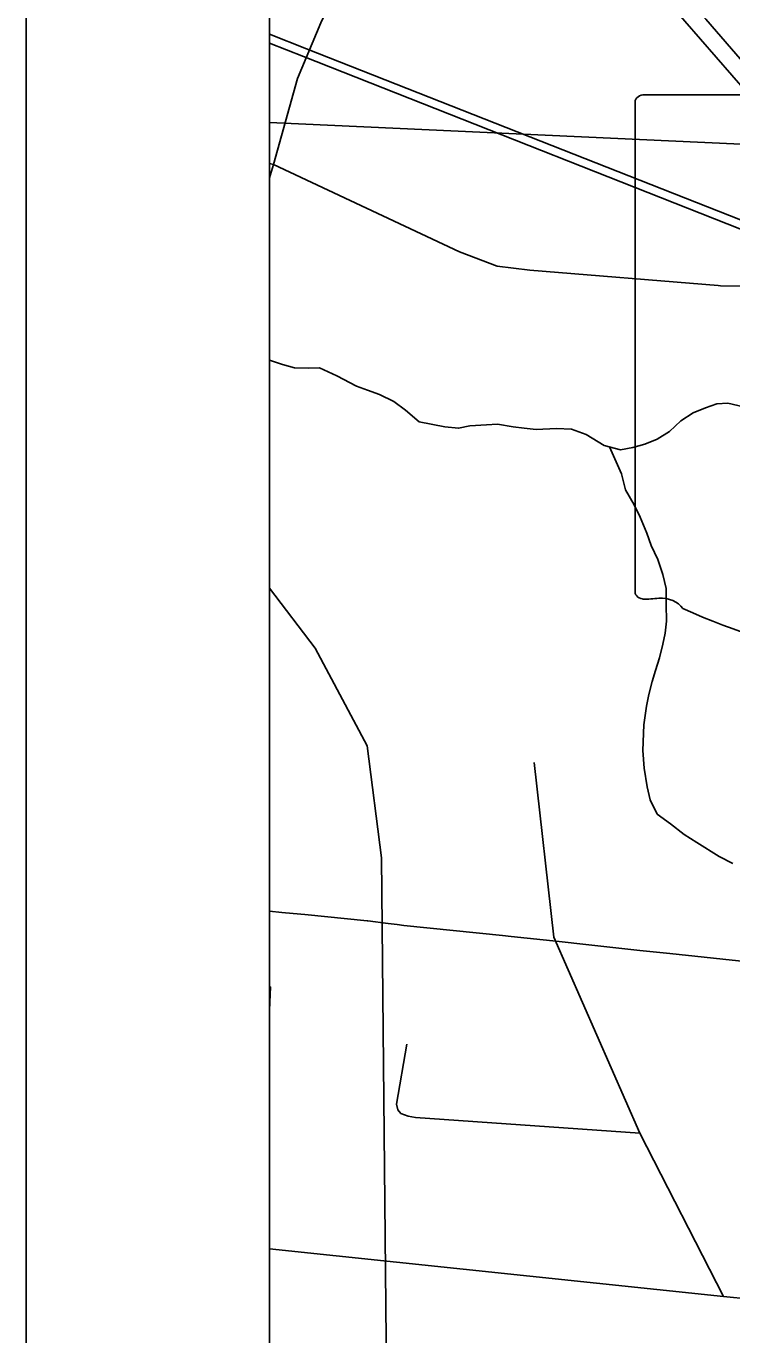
# Model space of a CAD drawing. Extents: x 0 to 34, y -3.9 to 26.2.
# Drawn here: x 2 to 2.29, y 14.874 to 15.411 of the extents above; entities that cross this region are included whole.
import ezdxf

# ---------------------------------------------------------------- set-up
doc = ezdxf.new("R2010")
doc.units = 0
for name, color, linetype in [('GM_X_City_Street', 7, 'Continuous'), ('GM_X_County_Road', 7, 'Continuous'), ('GM_X_Interchange_Ramps', 7, 'Continuous'), ('GM_X_Interstate_Route', 7, 'Continuous'), ('GM_X_Minor_River', 7, 'Continuous'), ('GM_X_Rail_Line', 7, 'Continuous'), ('GM_X_State_Route', 7, 'Continuous'), ('GM_X_State_Shield', 7, 'Continuous'), ('GM_X_US_Route', 7, 'Continuous'), ('SH_Data', 7, 'Continuous')]:
    doc.layers.add(name, color=color, linetype=linetype)

msp = doc.modelspace()

# ---------------------------------------------------------------- linework, layer by layer
at = {"layer": 'GM_X_City_Street'}
for p, q in [((2.2168, 15.03707), (2.20867, 15.10881)), ((2.1, 15.01668), (2.10029, 15.01667)), ((2.1, 15.00704), (2.10029, 15.01667))]:
    msp.add_line(p, q, dxfattribs=at)
for points in [[(2.28643, 14.88946), (2.25206, 14.95654), (2.2168, 15.03707)], [(2.15637, 14.99311), (2.1521, 14.96851), (2.1527, 14.96618), (2.15392, 14.96468), (2.15684, 14.96352), (2.15996, 14.96303), (2.25206, 14.95654)]]:
    msp.add_lwpolyline(points, dxfattribs=at)
at = {"layer": 'GM_X_County_Road'}
msp.add_line((2.1, 15.35485), (2.10155, 15.35444), dxfattribs=at)
for points in [[(2.10155, 15.35444), (2.178, 15.3186), (2.19345, 15.31269), (2.20693, 15.31104), (2.28424, 15.30471)], [(2.28424, 15.30471), (2.28519, 15.30463), (2.30114, 15.30447), (2.31345, 15.3066)], [(2.1, 14.90912), (2.28643, 14.88946), (2.36406, 14.88183), (2.50048, 14.8668), (2.57386, 14.85805)]]:
    msp.add_lwpolyline(points, dxfattribs=at)
at = {"layer": 'GM_X_Interchange_Ramps'}
for points in [[(2.1, 18.79438), (2.1, 15.04777), (2.10502, 15.04727), (2.10973, 15.0468), (2.11444, 15.04633), (2.14011, 15.04382), (2.14028, 15.0438), (2.14864, 15.04271), (2.15239, 15.04222), (2.15519, 15.04193), (2.19564, 15.03769), (2.19923, 15.03732), (2.21898, 15.03525), (2.22983, 15.03401), (2.25207, 15.03166), (2.26439, 15.03036), (2.29637, 15.02697)], [(2.29637, 15.02697), (2.26439, 15.03036), (2.25207, 15.03166), (2.22983, 15.03401), (2.21898, 15.03525), (2.19923, 15.03732), (2.19564, 15.03769), (2.15519, 15.04193), (2.15239, 15.04222), (2.14864, 15.04271), (2.14028, 15.0438), (2.14011, 15.04382), (2.11444, 15.04633), (2.10973, 15.0468), (2.10502, 15.04727), (2.1, 15.04777), (2.1, 14.1)]]:
    msp.add_lwpolyline(points, dxfattribs=at)
at = {"layer": 'GM_X_Interstate_Route'}
msp.add_lwpolyline([(2.1, 17.39463), (2.1, 14.1)], dxfattribs=at)
at = {"layer": 'GM_X_Minor_River'}
for points in [[(2.1, 15.27406), (2.10531, 15.2723), (2.1102, 15.27096), (2.11589, 15.27072), (2.12046, 15.27091), (2.12755, 15.26757), (2.13575, 15.26343), (2.14024, 15.26172), (2.14511, 15.26), (2.15108, 15.25709), (2.15587, 15.25347), (2.16138, 15.24868), (2.17195, 15.24672), (2.17762, 15.2461), (2.18222, 15.24705), (2.18908, 15.24753), (2.19365, 15.24772), (2.20007, 15.24669), (2.20461, 15.24612), (2.20952, 15.24554), (2.2179, 15.24595), (2.22397, 15.2457), (2.22996, 15.24355), (2.23739, 15.23906), (2.24416, 15.23725), (2.24913, 15.23819), (2.25412, 15.2395), (2.25915, 15.24157), (2.26421, 15.24478), (2.26895, 15.24915), (2.27401, 15.25236), (2.27903, 15.25443), (2.28366, 15.25614), (2.28823, 15.25633), (2.29463, 15.25492)], [(2.23963, 15.23846), (2.24453, 15.22736), (2.24617, 15.22082), (2.24972, 15.2146), (2.25219, 15.20955), (2.25497, 15.20297), (2.25667, 15.19796), (2.25948, 15.19214), (2.26152, 15.18598), (2.26281, 15.18022), (2.26294, 15.17375), (2.26305, 15.16691), (2.26247, 15.16199), (2.26154, 15.15746), (2.26017, 15.15182), (2.25845, 15.14657), (2.25713, 15.14206), (2.25578, 15.13679), (2.25483, 15.13189), (2.25377, 15.12433), (2.25335, 15.11371), (2.25383, 15.10647), (2.25504, 15.09881), (2.25635, 15.09343), (2.25916, 15.08762), (2.26471, 15.08359), (2.27023, 15.07917), (2.27543, 15.07592), (2.2847, 15.07021), (2.29029, 15.06732)]]:
    msp.add_lwpolyline(points, dxfattribs=at)
at = {"layer": 'GM_X_Rail_Line'}
for points in [[(3.39268, 14.89234), (3.29846, 14.93208), (2.80525, 15.12937), (2.54549, 15.23196), (2.35281, 15.30824), (2.11508, 15.40195), (2.1, 15.40795)], [(2.1, 15.40418), (2.11393, 15.39878), (2.94032, 15.07242), (3.10149, 15.00728), (3.24383, 14.95065), (3.30222, 14.92653), (3.39268, 14.89234)], [(2.11395, 14.1), (2.1732, 14.17416), (2.18892, 14.22723), (2.18863, 14.28446), (2.16178, 14.35296), (2.14746, 14.39905), (2.14017, 14.45109), (2.13926, 14.51444), (2.14629, 14.62644), (2.14947, 14.70191), (2.146, 15.06971), (2.14011, 15.11561), (2.11877, 15.15575), (2.1, 15.18045)]]:
    msp.add_lwpolyline(points, dxfattribs=at)
at = {"layer": 'GM_X_State_Route'}
for points in [[(2.16817, 15.48597), (2.18917, 15.47592), (2.20836, 15.46507), (2.22733, 15.45267), (2.24444, 15.4394), (2.26417, 15.42066), (2.32197, 15.35419), (2.33612, 15.33983), (2.33687, 15.33918)], [(2.24934, 15.44418), (2.2608, 15.43348), (2.26869, 15.42526), (2.27922, 15.41407), (2.32488, 15.36121), (2.33903, 15.34684), (2.36718, 15.32171), (2.38746, 15.30693), (2.40567, 15.2953), (2.42464, 15.28499), (2.44273, 15.27611), (2.46214, 15.26822), (2.48342, 15.26065), (2.50601, 15.25418), (2.54802, 15.24315), (2.58577, 15.23213), (2.64386, 15.21216), (2.65189, 15.20929), (2.7654, 15.16326), (2.78854, 15.1543), (2.83526, 15.13588)]]:
    msp.add_lwpolyline(points, dxfattribs=at)
at = {"layer": 'GM_X_State_Shield'}
for p, q in [((2.34989, 15.38298), (2.25337, 15.38298)), ((2.25013, 15.37954), (2.25013, 15.17942))]:
    msp.add_line(p, q, dxfattribs=at)
for points in [[(2.1, 16.38503), (2.1, 15.37159), (2.66316, 15.34581), (2.76326, 16.35538)], [(2.1, 15.37159), (2.1, 14.39945), (2.56903, 14.34936), (2.66316, 15.34581)]]:
    msp.add_lwpolyline(points, close=True, dxfattribs=at)
for centre, major_axis, start_param, end_param in [((2.2539, 15.37996), (0.00382, 0), 1.712693, 3.28349), ((2.25394, 15.17898), (0.00385, 0), 3.00124, 4.508301), ((2.25452, 15.19945), (0.0294, 0), 4.665946, 4.897461), ((2.26054, 15.16787), (0.0106, 0), 0.519207, 1.627899), ((2.39436, 15.34767), (0.2524, 0), 4.195997, 4.488961)]:
    msp.add_ellipse(centre, major_axis=major_axis, ratio=0.8, start_param=start_param, end_param=end_param, dxfattribs=at)
at = {"layer": 'GM_X_US_Route'}
msp.add_lwpolyline([(2.1, 15.34886), (2.10155, 15.35444), (2.11141, 15.38979), (2.12105, 15.4126), (2.1311, 15.43362), (2.14751, 15.45756)], dxfattribs=at)
at = {"layer": 'SH_Data'}
msp.add_line((2, 21), (2, 14), dxfattribs=at)

doc.saveas('drawing.dxf')
